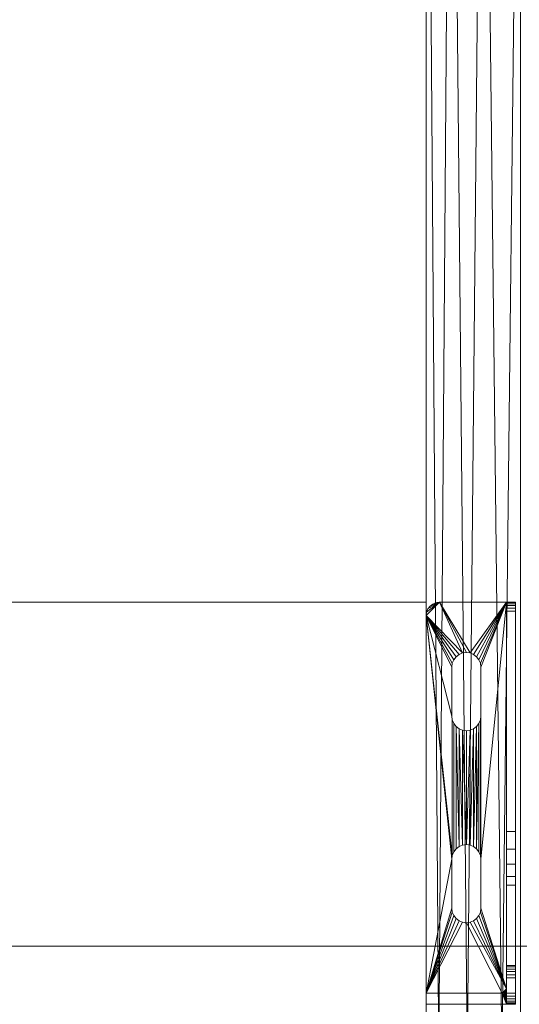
# Model space of a CAD drawing. Header units: millimetres. Extents: x -5914 to -4114, y 1890 to 3540.
# Tile 328 of 387: x -4339 to -4227, y 2727 to 2948. Entities that reach past the tile are written whole.
import ezdxf

# ---------------------------------------------------------------- set-up
doc = ezdxf.new("R2010")
doc.units = ezdxf.units.MM
doc.layers.add('A-GENM', color=13, linetype='Continuous', lineweight=5)

# ---------------------------------------------------------------- blocks, each defined once
blk = doc.blocks.new('Generic Models 3954 - Generic Models 2426-428076-_3D_')
at = {"layer": 'A-GENM'}
mesh = blk.add_polyface(dxfattribs=at)
corners = [(66409.37, 10801.73, 1319.54), (66409.37, 10597.73, 1319.54), (64880.78, 10597.73, 1319.54), (64880.78, 10801.73, 1319.54)]
mesh.append_faces([[corners[k] for k in face] for face in [(0, 1, 2, 3)]])
mesh = blk.add_polyface(dxfattribs=at)
corners = [(66409.37, 10801.73, 1367.88), (66409.37, 10801.73, 1319.54), (64880.78, 10801.73, 1319.54), (64880.78, 10801.73, 1367.88)]
mesh.append_faces([[corners[k] for k in face] for face in [(0, 1, 2, 3)]])
mesh = blk.add_polyface(dxfattribs=at)
corners = [(66409.37, 10709.73, 1392.61), (66409.37, 10801.73, 1367.88), (64880.78, 10801.73, 1367.88), (64880.78, 10709.73, 1392.61)]
mesh.append_faces([[corners[k] for k in face] for face in [(3, 0, 1, 2)]])
mesh = blk.add_polyface(dxfattribs=at)
corners = [(66409.37, 10801.73, 1319.54), (66409.37, 10801.73, 1367.88), (66409.37, 10709.73, 1392.61), (66409.37, 10689.73, 1392.61), (66409.37, 10597.73, 1367.88), (66409.37, 10597.73, 1319.54)]
mesh.append_faces([[corners[k] for k in face] for face in [(2, 5, 0, 1)]], dxfattribs={"vtx0": -1})
mesh.append_faces([[corners[k] for k in face] for face in [(3, 4, 5, 2)]], dxfattribs={"vtx2": -1})
blk = doc.blocks.new('Generic Models 4045 - Generic Models 1065-429672-_3D_')
at = {"layer": 'A-GENM'}
mesh = blk.add_polyface(dxfattribs=at)
corners = [(62541.07, -60095.55, 901.04), (62535.49, -60102.59, 901.04), (62528.31, -60107.98, 901.04), (62519.98, -60111.37, 901.04), (62511.07, -60112.52, 901.04), (62502.16, -60111.37, 901.04), (62493.84, -60107.98, 901.04), (62486.65, -60102.59, 901.04), (62481.07, -60095.55, 901.04), (62481.07, -60863.24, 901.04), (62486.65, -60856.2, 901.04), (62493.84, -60850.81, 901.04), (62502.16, -60847.43, 901.04), (62511.07, -60846.27, 901.04), (62519.98, -60847.43, 901.04), (62528.31, -60850.81, 901.04), (62535.49, -60856.2, 901.04), (62541.07, -60863.24, 901.04)]
mesh.append_faces([[corners[k] for k in face] for face in [(5, 12, 13, 4)]], dxfattribs={"vtx0": -1, "vtx2": -1})
mesh.append_faces([[corners[k] for k in face] for face in [(9, 10, 8)]], dxfattribs={"vtx1": -1})
mesh.append_faces([[corners[k] for k in face] for face in [(5, 6, 12)]], dxfattribs={"vtx1": -1, "vtx2": -1})
mesh.append_faces([[corners[k] for k in face] for face in [(14, 15, 2, 3), (15, 16, 1, 2), (11, 12, 6, 7), (10, 11, 7, 8), (13, 14, 3, 4)]], dxfattribs={"vtx1": -1, "vtx3": -1})
mesh.append_faces([[corners[k] for k in face] for face in [(16, 17, 0, 1)]], dxfattribs={"vtx3": -1})
mesh = blk.add_polyface(dxfattribs=at)
corners = [(62541.07, -60095.55, 828.04), (62541.07, -60863.24, 828.04), (62535.49, -60856.2, 828.04), (62528.31, -60850.81, 828.04), (62519.98, -60847.43, 828.04), (62511.07, -60846.27, 828.04), (62502.16, -60847.43, 828.04), (62493.84, -60850.81, 828.04), (62486.65, -60856.2, 828.04), (62481.07, -60863.24, 828.04), (62481.07, -60095.55, 828.04), (62486.65, -60102.59, 828.04), (62493.84, -60107.98, 828.04), (62502.16, -60111.37, 828.04), (62511.07, -60112.52, 828.04), (62519.98, -60111.37, 828.04), (62528.31, -60107.98, 828.04), (62535.49, -60102.59, 828.04)]
mesh.append_faces([[corners[k] for k in face] for face in [(6, 13, 14, 5)]], dxfattribs={"vtx0": -1, "vtx2": -1})
mesh.append_faces([[corners[k] for k in face] for face in [(10, 11, 9)]], dxfattribs={"vtx1": -1})
mesh.append_faces([[corners[k] for k in face] for face in [(6, 7, 13)]], dxfattribs={"vtx1": -1, "vtx2": -1})
mesh.append_faces([[corners[k] for k in face] for face in [(15, 16, 3, 4), (16, 17, 2, 3), (12, 13, 7, 8), (11, 12, 8, 9), (14, 15, 4, 5)]], dxfattribs={"vtx1": -1, "vtx3": -1})
mesh.append_faces([[corners[k] for k in face] for face in [(17, 0, 1, 2)]], dxfattribs={"vtx3": -1})
mesh = blk.add_polyface(dxfattribs=at)
corners = [(62481.07, -60863.24, 901.04), (62481.07, -60095.55, 901.04), (62481.07, -60095.55, 828.04), (62481.07, -60863.24, 828.04)]
mesh.append_faces([[corners[k] for k in face] for face in [(0, 1, 2, 3)]])
blk = doc.blocks.new('Generic Models 4047 - Generic Models 1-429712-_3D_')
at = {"layer": 'A-GENM'}
mesh = blk.add_polyface(dxfattribs=at)
corners = [(-13146.03, 4927.13, 791.17), (-12446.03, 4927.13, 791.17), (-12446.03, 5727.13, 791.17), (-14246.03, 5727.13, 791.17), (-14246.03, 4927.13, 791.17), (-13546.03, 4927.13, 791.17), (-13533.09, 4928.83, 791.17), (-13521.03, 4933.82, 791.17), (-13510.67, 4941.77, 791.17), (-13484.1, 4968.34, 791.17), (-13477.89, 4973.11, 791.17), (-13470.66, 4976.1, 791.17), (-13462.89, 4977.13, 791.17), (-13229.16, 4977.13, 791.17), (-13221.4, 4976.1, 791.17), (-13214.16, 4973.11, 791.17), (-13207.95, 4968.34, 791.17), (-13181.38, 4941.77, 791.17), (-13171.03, 4933.82, 791.17), (-13158.97, 4928.83, 791.17)]
mesh.append_faces([[corners[k] for k in face] for face in [(0, 18, 19), (2, 0, 1)]], dxfattribs={"vtx0": -1})
mesh.append_faces([[corners[k] for k in face] for face in [(9, 5, 8), (15, 2, 14), (13, 2, 12)]], dxfattribs={"vtx0": -1, "vtx1": -1})
mesh.append_faces([[corners[k] for k in face] for face in [(3, 11, 12, 2)]], dxfattribs={"vtx0": -1, "vtx2": -1})
mesh.append_faces([[corners[k] for k in face] for face in [(2, 15, 16, 0)]], dxfattribs={"vtx0": -1, "vtx2": -1, "vtx3": -1})
mesh.append_faces([[corners[k] for k in face] for face in [(7, 8, 5, 6)]], dxfattribs={"vtx1": -1})
mesh.append_faces([[corners[k] for k in face] for face in [(10, 11, 3), (17, 18, 0, 16), (13, 14, 2)]], dxfattribs={"vtx1": -1, "vtx2": -1})
mesh.append_faces([[corners[k] for k in face] for face in [(9, 10, 3, 5)]], dxfattribs={"vtx1": -1, "vtx2": -1, "vtx3": -1})
mesh.append_faces([[corners[k] for k in face] for face in [(3, 4, 5)]], dxfattribs={"vtx2": -1})
mesh = blk.add_polyface(dxfattribs=at)
corners = [(-13146.03, 4927.13, 766.17), (-13158.97, 4928.83, 766.17), (-13171.03, 4933.82, 766.17), (-13181.38, 4941.77, 766.17), (-13207.95, 4968.34, 766.17), (-13214.16, 4973.11, 766.17), (-13221.4, 4976.1, 766.17), (-13229.16, 4977.13, 766.17), (-13462.89, 4977.13, 766.17), (-13470.66, 4976.1, 766.17), (-13477.89, 4973.11, 766.17), (-13484.1, 4968.34, 766.17), (-13510.67, 4941.77, 766.17), (-13521.03, 4933.82, 766.17), (-13533.09, 4928.83, 766.17), (-13546.03, 4927.13, 766.17), (-14246.03, 4927.13, 766.17), (-14246.03, 5727.13, 766.17), (-12446.03, 5727.13, 766.17), (-12446.03, 4927.13, 766.17)]
mesh.append_faces([[corners[k] for k in face] for face in [(15, 13, 14), (17, 15, 16)]], dxfattribs={"vtx0": -1})
mesh.append_faces([[corners[k] for k in face] for face in [(4, 0, 3), (10, 17, 9), (8, 17, 7)]], dxfattribs={"vtx0": -1, "vtx1": -1})
mesh.append_faces([[corners[k] for k in face] for face in [(18, 6, 7, 17)]], dxfattribs={"vtx0": -1, "vtx2": -1})
mesh.append_faces([[corners[k] for k in face] for face in [(17, 10, 11, 15)]], dxfattribs={"vtx0": -1, "vtx2": -1, "vtx3": -1})
mesh.append_faces([[corners[k] for k in face] for face in [(2, 3, 0, 1)]], dxfattribs={"vtx1": -1})
mesh.append_faces([[corners[k] for k in face] for face in [(5, 6, 18), (12, 13, 15, 11), (8, 9, 17)]], dxfattribs={"vtx1": -1, "vtx2": -1})
mesh.append_faces([[corners[k] for k in face] for face in [(4, 5, 18, 0)]], dxfattribs={"vtx1": -1, "vtx2": -1, "vtx3": -1})
mesh.append_faces([[corners[k] for k in face] for face in [(18, 19, 0)]], dxfattribs={"vtx2": -1})
mesh = blk.add_polyface(dxfattribs=at)
corners = [(-12446.03, 4927.13, 791.17), (-13146.03, 4927.13, 791.17), (-13146.03, 4927.13, 766.17), (-12446.03, 4927.13, 766.17)]
mesh.append_faces([[corners[k] for k in face] for face in [(3, 0, 1, 2)]])
blk = doc.blocks.new('Generic Models 3595 - Generic Models 118-430306-_3D_')
at = {"layer": 'A-GENM'}
mesh = blk.add_polyface(dxfattribs=at)
corners = [(-213451.92, 30803.33, 2), (-213451.14, 30803.43, 2), (-213450.42, 30803.73, 2), (-213449.8, 30804.21, 2), (-213449.32, 30804.83, 2), (-213449.02, 30805.55, 2), (-213448.92, 30806.33, 2), (-213448.92, 30890.82, 2), (-213465.92, 30890.82, 2), (-213466.18, 30890.79, 2), (-213466.42, 30890.69, 2), (-213466.62, 30890.53, 2), (-213466.78, 30890.32, 2), (-213466.88, 30890.08, 2), (-213466.92, 30889.82, 2), (-213466.92, 30803.33, 2), (-213454.67, 30828.83, 2), (-213454.67, 30817.83, 2), (-213454.78, 30816.99, 2), (-213455.1, 30816.2, 2), (-213455.62, 30815.53, 2), (-213456.29, 30815.01, 2), (-213457.08, 30814.69, 2), (-213457.92, 30814.58, 2), (-213458.76, 30814.69, 2), (-213459.54, 30815.01, 2), (-213460.21, 30815.53, 2), (-213460.73, 30816.2, 2), (-213461.06, 30816.99, 2), (-213461.17, 30817.83, 2), (-213461.17, 30828.83, 2), (-213461.06, 30829.67, 2), (-213460.73, 30830.45, 2), (-213460.21, 30831.13, 2), (-213459.54, 30831.64, 2), (-213458.76, 30831.97, 2), (-213457.92, 30832.08, 2), (-213457.08, 30831.97, 2), (-213456.29, 30831.64, 2), (-213455.62, 30831.13, 2), (-213455.1, 30830.45, 2), (-213454.78, 30829.67, 2), (-213454.67, 30871.82, 2), (-213454.67, 30860.82, 2), (-213454.78, 30859.98, 2), (-213455.1, 30859.2, 2), (-213455.62, 30858.53, 2), (-213456.29, 30858.01, 2), (-213457.08, 30857.69, 2), (-213457.92, 30857.58, 2), (-213458.76, 30857.69, 2), (-213459.54, 30858.01, 2), (-213460.21, 30858.53, 2), (-213460.73, 30859.2, 2), (-213461.06, 30859.98, 2), (-213461.17, 30860.82, 2), (-213461.17, 30871.82, 2), (-213461.06, 30872.66, 2), (-213460.73, 30873.45, 2), (-213460.21, 30874.12, 2), (-213459.54, 30874.64, 2), (-213458.76, 30874.96, 2), (-213457.92, 30875.07, 2), (-213457.08, 30874.96, 2), (-213456.29, 30874.64, 2), (-213455.62, 30874.12, 2), (-213455.1, 30873.45, 2), (-213454.78, 30872.66, 2)]
mesh.append_faces([[corners[k] for k in face] for face in [(22, 6, 21), (17, 6, 16), (26, 15, 25), (23, 0, 22), (66, 7, 65), (64, 7, 63), (58, 14, 57), (61, 14, 60), (14, 8, 13), (59, 14, 58)]], dxfattribs={"vtx0": -1, "vtx1": -1})
mesh.append_faces([[corners[k] for k in face] for face in [(6, 20, 21), (46, 39, 40, 45), (24, 15, 0, 23), (15, 26, 27), (15, 28, 29), (54, 31, 32, 53), (55, 30, 31, 54), (7, 66, 67), (14, 59, 60)]], dxfattribs={"vtx0": -1, "vtx2": -1})
mesh.append_faces([[corners[k] for k in face] for face in [(0, 5, 6, 22), (15, 29, 30, 55)]], dxfattribs={"vtx0": -1, "vtx2": -1, "vtx3": -1})
mesh.append_faces([[corners[k] for k in face] for face in [(0, 3, 4, 5), (8, 11, 12, 13)]], dxfattribs={"vtx0": -1, "vtx3": -1})
mesh.append_faces([[corners[k] for k in face] for face in [(17, 18, 6), (19, 20, 6), (18, 19, 6), (24, 25, 15), (27, 28, 15), (36, 37, 49), (46, 47, 39), (67, 42, 7), (42, 43, 7), (64, 65, 7), (56, 57, 14)]], dxfattribs={"vtx1": -1, "vtx2": -1})
mesh.append_faces([[corners[k] for k in face] for face in [(41, 16, 6, 44), (61, 62, 8, 14)]], dxfattribs={"vtx1": -1, "vtx2": -1, "vtx3": -1})
mesh.append_faces([[corners[k] for k in face] for face in [(38, 39, 47, 48), (40, 41, 44, 45), (34, 35, 50, 51), (35, 36, 49, 50), (32, 33, 52, 53), (33, 34, 51, 52), (37, 38, 48, 49), (43, 44, 6, 7), (62, 63, 7, 8), (14, 15, 55, 56)]], dxfattribs={"vtx1": -1, "vtx3": -1})
mesh.append_faces([[corners[k] for k in face] for face in [(0, 1, 2, 3), (8, 9, 10, 11)]], dxfattribs={"vtx3": -1})
mesh = blk.add_polyface(dxfattribs=at)
corners = [(-213451.92, 30803.33), (-213466.92, 30803.33), (-213466.92, 30889.82), (-213466.88, 30890.08), (-213466.78, 30890.32), (-213466.62, 30890.53), (-213466.42, 30890.69), (-213466.18, 30890.79), (-213465.92, 30890.82), (-213448.92, 30890.82), (-213448.92, 30806.33), (-213449.02, 30805.55), (-213449.32, 30804.83), (-213449.8, 30804.21), (-213450.42, 30803.73), (-213451.14, 30803.43), (-213454.67, 30828.83), (-213454.78, 30829.67), (-213455.1, 30830.45), (-213455.62, 30831.13), (-213456.29, 30831.64), (-213457.08, 30831.97), (-213457.92, 30832.08), (-213458.76, 30831.97), (-213459.54, 30831.64), (-213460.21, 30831.13), (-213460.73, 30830.45), (-213461.06, 30829.67), (-213461.17, 30828.83), (-213461.17, 30817.83), (-213461.06, 30816.99), (-213460.73, 30816.2), (-213460.21, 30815.53), (-213459.54, 30815.01), (-213458.76, 30814.69), (-213457.92, 30814.58), (-213457.08, 30814.69), (-213456.29, 30815.01), (-213455.62, 30815.53), (-213455.1, 30816.2), (-213454.78, 30816.99), (-213454.67, 30817.83), (-213454.67, 30871.82), (-213454.78, 30872.66), (-213455.1, 30873.45), (-213455.62, 30874.12), (-213456.29, 30874.64), (-213457.08, 30874.96), (-213457.92, 30875.07), (-213458.76, 30874.96), (-213459.54, 30874.64), (-213460.21, 30874.12), (-213460.73, 30873.45), (-213461.06, 30872.66), (-213461.17, 30871.82), (-213461.17, 30860.82), (-213461.06, 30859.98), (-213460.73, 30859.2), (-213460.21, 30858.53), (-213459.54, 30858.01), (-213458.76, 30857.69), (-213457.92, 30857.58), (-213457.08, 30857.69), (-213456.29, 30858.01), (-213455.62, 30858.53), (-213455.1, 30859.2), (-213454.78, 30859.98), (-213454.67, 30860.82)]
mesh.append_faces([[corners[k] for k in face] for face in [(45, 9, 44), (16, 10, 41), (40, 10, 39), (13, 0, 12), (38, 10, 37), (35, 0, 34), (31, 1, 30)]], dxfattribs={"vtx0": -1, "vtx1": -1})
mesh.append_faces([[corners[k] for k in face] for face in [(1, 55, 28, 29)]], dxfattribs={"vtx0": -1, "vtx1": -1, "vtx3": -1})
mesh.append_faces([[corners[k] for k in face] for face in [(9, 45, 46), (9, 42, 43), (48, 8, 9, 47), (18, 65, 66, 17), (8, 2, 3), (55, 1, 2, 54), (10, 38, 39), (0, 35, 36), (1, 33, 34, 0), (1, 32, 33)]], dxfattribs={"vtx0": -1, "vtx2": -1})
mesh.append_faces([[corners[k] for k in face] for face in [(8, 48, 49, 2), (10, 16, 17, 66)]], dxfattribs={"vtx0": -1, "vtx2": -1, "vtx3": -1})
mesh.append_faces([[corners[k] for k in face] for face in [(0, 10, 11, 12)]], dxfattribs={"vtx0": -1, "vtx3": -1})
mesh.append_faces([[corners[k] for k in face] for face in [(43, 44, 9), (46, 47, 9), (66, 67, 10), (49, 50, 2), (4, 5, 8, 3), (50, 51, 2), (57, 58, 26), (52, 53, 2), (53, 54, 2), (51, 52, 2), (40, 41, 10), (22, 23, 61), (29, 30, 1), (31, 32, 1)]], dxfattribs={"vtx1": -1, "vtx2": -1})
mesh.append_faces([[corners[k] for k in face] for face in [(36, 37, 10, 0)]], dxfattribs={"vtx1": -1, "vtx2": -1, "vtx3": -1})
mesh.append_faces([[corners[k] for k in face] for face in [(67, 42, 9, 10), (63, 64, 19, 20), (61, 62, 21, 22), (60, 61, 23, 24), (62, 63, 20, 21), (64, 65, 18, 19), (58, 59, 25, 26), (56, 57, 26, 27), (55, 56, 27, 28), (59, 60, 24, 25)]], dxfattribs={"vtx1": -1, "vtx3": -1})
mesh.append_faces([[corners[k] for k in face] for face in [(6, 7, 8, 5), (14, 15, 0, 13)]], dxfattribs={"vtx2": -1})
mesh = blk.add_polyface(dxfattribs=at)
corners = [(-213466.92, 30803.33, 2), (-213466.92, 30889.82, 2), (-213466.92, 30889.82), (-213466.92, 30803.33)]
mesh.append_faces([[corners[k] for k in face] for face in [(0, 1, 2, 3)]])
mesh = blk.add_polyface(dxfattribs=at)
corners = [(-213465.92, 30890.82, 2), (-213448.92, 30890.82, 2), (-213448.92, 30890.82), (-213465.92, 30890.82)]
mesh.append_faces([[corners[k] for k in face] for face in [(0, 1, 2, 3)]])
mesh = blk.add_polyface(dxfattribs=at)
corners = [(-213448.92, 30890.82, 2), (-213448.92, 30806.33, 2), (-213448.92, 30806.33), (-213448.92, 30890.82)]
mesh.append_faces([[corners[k] for k in face] for face in [(0, 1, 2, 3)]])
mesh = blk.add_polyface(dxfattribs=at)
corners = [(-213454.67, 30871.82, 2), (-213454.78, 30872.66, 2), (-213455.1, 30873.45, 2), (-213455.62, 30874.12, 2), (-213456.29, 30874.64, 2), (-213457.08, 30874.96, 2), (-213457.92, 30875.07, 2), (-213458.76, 30874.96, 2), (-213459.54, 30874.64, 2), (-213460.21, 30874.12, 2), (-213460.73, 30873.45, 2), (-213461.06, 30872.66, 2), (-213461.17, 30871.82, 2), (-213461.17, 30871.82), (-213461.06, 30872.66), (-213460.73, 30873.45), (-213460.21, 30874.12), (-213459.54, 30874.64), (-213458.76, 30874.96), (-213457.92, 30875.07), (-213457.08, 30874.96), (-213456.29, 30874.64), (-213455.62, 30874.12), (-213455.1, 30873.45), (-213454.78, 30872.66), (-213454.67, 30871.82)]
mesh.append_faces([[corners[k] for k in face] for face in [(0, 1, 24, 25)]], dxfattribs={"vtx1": -1})
mesh.append_faces([[corners[k] for k in face] for face in [(10, 11, 14, 15), (8, 9, 16, 17), (9, 10, 15, 16), (7, 8, 17, 18), (18, 19, 6, 7), (4, 5, 20, 21), (3, 4, 21, 22), (1, 2, 23, 24), (2, 3, 22, 23), (19, 20, 5, 6)]], dxfattribs={"vtx1": -1, "vtx3": -1})
mesh.append_faces([[corners[k] for k in face] for face in [(11, 12, 13, 14)]], dxfattribs={"vtx3": -1})
mesh = blk.add_polyface(dxfattribs=at)
corners = [(-213461.17, 30871.82, 2), (-213461.17, 30860.82, 2), (-213461.17, 30860.82), (-213461.17, 30871.82)]
mesh.append_faces([[corners[k] for k in face] for face in [(0, 1, 2, 3)]])
mesh = blk.add_polyface(dxfattribs=at)
corners = [(-213454.67, 30860.82, 2), (-213454.67, 30871.82, 2), (-213454.67, 30871.82), (-213454.67, 30860.82)]
mesh.append_faces([[corners[k] for k in face] for face in [(0, 1, 2, 3)]])
mesh = blk.add_polyface(dxfattribs=at)
corners = [(-213461.17, 30860.82, 2), (-213461.06, 30859.98, 2), (-213460.73, 30859.2, 2), (-213460.21, 30858.53, 2), (-213459.54, 30858.01, 2), (-213458.76, 30857.69, 2), (-213457.92, 30857.58, 2), (-213457.08, 30857.69, 2), (-213456.29, 30858.01, 2), (-213455.62, 30858.53, 2), (-213455.1, 30859.2, 2), (-213454.78, 30859.98, 2), (-213454.67, 30860.82, 2), (-213454.67, 30860.82), (-213454.78, 30859.98), (-213455.1, 30859.2), (-213455.62, 30858.53), (-213456.29, 30858.01), (-213457.08, 30857.69), (-213457.92, 30857.58), (-213458.76, 30857.69), (-213459.54, 30858.01), (-213460.21, 30858.53), (-213460.73, 30859.2), (-213461.06, 30859.98), (-213461.17, 30860.82)]
mesh.append_faces([[corners[k] for k in face] for face in [(0, 1, 24, 25)]], dxfattribs={"vtx1": -1})
mesh.append_faces([[corners[k] for k in face] for face in [(10, 11, 14, 15), (8, 9, 16, 17), (9, 10, 15, 16), (7, 8, 17, 18), (18, 19, 6, 7), (4, 5, 20, 21), (3, 4, 21, 22), (1, 2, 23, 24), (2, 3, 22, 23), (19, 20, 5, 6)]], dxfattribs={"vtx1": -1, "vtx3": -1})
mesh.append_faces([[corners[k] for k in face] for face in [(11, 12, 13, 14)]], dxfattribs={"vtx3": -1})
mesh = blk.add_polyface(dxfattribs=at)
corners = [(-213454.67, 30828.83, 2), (-213454.78, 30829.67, 2), (-213455.1, 30830.45, 2), (-213455.62, 30831.13, 2), (-213456.29, 30831.64, 2), (-213457.08, 30831.97, 2), (-213457.92, 30832.08, 2), (-213458.76, 30831.97, 2), (-213459.54, 30831.64, 2), (-213460.21, 30831.13, 2), (-213460.73, 30830.45, 2), (-213461.06, 30829.67, 2), (-213461.17, 30828.83, 2), (-213461.17, 30828.83), (-213461.06, 30829.67), (-213460.73, 30830.45), (-213460.21, 30831.13), (-213459.54, 30831.64), (-213458.76, 30831.97), (-213457.92, 30832.08), (-213457.08, 30831.97), (-213456.29, 30831.64), (-213455.62, 30831.13), (-213455.1, 30830.45), (-213454.78, 30829.67), (-213454.67, 30828.83)]
mesh.append_faces([[corners[k] for k in face] for face in [(0, 1, 24, 25)]], dxfattribs={"vtx1": -1})
mesh.append_faces([[corners[k] for k in face] for face in [(10, 11, 14, 15), (8, 9, 16, 17), (9, 10, 15, 16), (7, 8, 17, 18), (18, 19, 6, 7), (4, 5, 20, 21), (3, 4, 21, 22), (1, 2, 23, 24), (2, 3, 22, 23), (19, 20, 5, 6)]], dxfattribs={"vtx1": -1, "vtx3": -1})
mesh.append_faces([[corners[k] for k in face] for face in [(11, 12, 13, 14)]], dxfattribs={"vtx3": -1})
mesh = blk.add_polyface(dxfattribs=at)
corners = [(-213461.17, 30828.83, 2), (-213461.17, 30817.83, 2), (-213461.17, 30817.83), (-213461.17, 30828.83)]
mesh.append_faces([[corners[k] for k in face] for face in [(0, 1, 2, 3)]])
mesh = blk.add_polyface(dxfattribs=at)
corners = [(-213454.67, 30817.83, 2), (-213454.67, 30828.83, 2), (-213454.67, 30828.83), (-213454.67, 30817.83)]
mesh.append_faces([[corners[k] for k in face] for face in [(0, 1, 2, 3)]])
mesh = blk.add_polyface(dxfattribs=at)
corners = [(-213461.17, 30817.83, 2), (-213461.06, 30816.99, 2), (-213460.73, 30816.2, 2), (-213460.21, 30815.53, 2), (-213459.54, 30815.01, 2), (-213458.76, 30814.69, 2), (-213457.92, 30814.58, 2), (-213457.08, 30814.69, 2), (-213456.29, 30815.01, 2), (-213455.62, 30815.53, 2), (-213455.1, 30816.2, 2), (-213454.78, 30816.99, 2), (-213454.67, 30817.83, 2), (-213454.67, 30817.83), (-213454.78, 30816.99), (-213455.1, 30816.2), (-213455.62, 30815.53), (-213456.29, 30815.01), (-213457.08, 30814.69), (-213457.92, 30814.58), (-213458.76, 30814.69), (-213459.54, 30815.01), (-213460.21, 30815.53), (-213460.73, 30816.2), (-213461.06, 30816.99), (-213461.17, 30817.83)]
mesh.append_faces([[corners[k] for k in face] for face in [(0, 1, 24, 25)]], dxfattribs={"vtx1": -1})
mesh.append_faces([[corners[k] for k in face] for face in [(10, 11, 14, 15), (8, 9, 16, 17), (9, 10, 15, 16), (7, 8, 17, 18), (18, 19, 6, 7), (4, 5, 20, 21), (3, 4, 21, 22), (1, 2, 23, 24), (2, 3, 22, 23), (19, 20, 5, 6)]], dxfattribs={"vtx1": -1, "vtx3": -1})
mesh.append_faces([[corners[k] for k in face] for face in [(11, 12, 13, 14)]], dxfattribs={"vtx3": -1})
mesh = blk.add_polyface(dxfattribs=at)
corners = [(-213448.92, 30806.33, 2), (-213449.02, 30805.55, 2), (-213449.32, 30804.83, 2), (-213449.8, 30804.21, 2), (-213450.42, 30803.73, 2), (-213451.14, 30803.43, 2), (-213451.92, 30803.33, 2), (-213451.92, 30803.33), (-213451.14, 30803.43), (-213450.42, 30803.73), (-213449.8, 30804.21), (-213449.32, 30804.83), (-213449.02, 30805.55), (-213448.92, 30806.33)]
mesh.append_faces([[corners[k] for k in face] for face in [(7, 8, 5, 6), (0, 1, 12, 13)]], dxfattribs={"vtx1": -1})
mesh.append_faces([[corners[k] for k in face] for face in [(8, 9, 4, 5), (3, 4, 9, 10), (10, 11, 2, 3), (11, 12, 1, 2)]], dxfattribs={"vtx1": -1, "vtx3": -1})
mesh = blk.add_polyface(dxfattribs=at)
corners = [(-213451.92, 30803.33, 2), (-213466.92, 30803.33, 2), (-213466.92, 30803.33), (-213451.92, 30803.33)]
mesh.append_faces([[corners[k] for k in face] for face in [(3, 0, 1, 2)]])
blk = doc.blocks.new('Generic Models 3588 - Generic Models 118-430369-_3D_')
at = {"layer": 'A-GENM'}
mesh = blk.add_polyface(dxfattribs=at)
corners = [(-10267.66, 29425.58, 89.99), (-10261.76, 29425.58, 89.99), (-10261.76, 29425.58, 2.5), (-10261.84, 29425.58, 1.85), (-10262.09, 29425.58, 1.25), (-10262.49, 29425.58, 0.73), (-10263.01, 29425.58, 0.33), (-10263.61, 29425.58, 0.09), (-10264.26, 29425.58), (-10351.75, 29425.58), (-10351.75, 29425.58, 5.9), (-10351.66, 29425.58, 6.62), (-10351.4, 29425.58, 7.31), (-10350.98, 29425.58, 7.91), (-10350.43, 29425.58, 8.39), (-10349.78, 29425.58, 8.72), (-10300.4, 29425.58, 26.69), (-10296.49, 29425.58, 28.61), (-10293.1, 29425.58, 31.34), (-10290.37, 29425.58, 34.74), (-10288.45, 29425.58, 38.64), (-10270.48, 29425.58, 88.02), (-10270.14, 29425.58, 88.67), (-10269.66, 29425.58, 89.22), (-10269.07, 29425.58, 89.64), (-10268.38, 29425.58, 89.9)]
mesh.append_faces([[corners[k] for k in face] for face in [(0, 24, 25)]], dxfattribs={"vtx0": -1})
mesh.append_faces([[corners[k] for k in face] for face in [(22, 0, 21)]], dxfattribs={"vtx0": -1, "vtx1": -1})
mesh.append_faces([[corners[k] for k in face] for face in [(16, 8, 9, 15), (1, 20, 21, 0), (2, 19, 20, 1), (15, 9, 10, 14), (4, 6, 7, 3), (3, 7, 8, 2)]], dxfattribs={"vtx0": -1, "vtx2": -1})
mesh.append_faces([[corners[k] for k in face] for face in [(0, 22, 23, 24)]], dxfattribs={"vtx0": -1, "vtx3": -1})
mesh.append_faces([[corners[k] for k in face] for face in [(5, 6, 4)]], dxfattribs={"vtx1": -1})
mesh.append_faces([[corners[k] for k in face] for face in [(17, 18, 8), (13, 14, 10), (16, 17, 8)]], dxfattribs={"vtx1": -1, "vtx2": -1})
mesh.append_faces([[corners[k] for k in face] for face in [(18, 19, 2, 8)]], dxfattribs={"vtx1": -1, "vtx2": -1, "vtx3": -1})
mesh.append_faces([[corners[k] for k in face] for face in [(10, 11, 12, 13)]], dxfattribs={"vtx3": -1})
mesh = blk.add_polyface(dxfattribs=at)
corners = [(-10349.78, 29425.58, 8.72), (-10350.43, 29425.58, 8.39), (-10350.98, 29425.58, 7.91), (-10351.4, 29425.58, 7.31), (-10351.66, 29425.58, 6.62), (-10351.75, 29425.58, 5.9), (-10351.75, 29423.58, 5.9), (-10351.66, 29423.58, 6.62), (-10351.4, 29423.58, 7.31), (-10350.98, 29423.58, 7.91), (-10350.43, 29423.58, 8.39), (-10349.78, 29423.58, 8.72)]
mesh.append_faces([[corners[k] for k in face] for face in [(6, 7, 4, 5)]], dxfattribs={"vtx1": -1})
mesh.append_faces([[corners[k] for k in face] for face in [(7, 8, 3, 4), (2, 3, 8, 9), (9, 10, 1, 2)]], dxfattribs={"vtx1": -1, "vtx3": -1})
mesh.append_faces([[corners[k] for k in face] for face in [(10, 11, 0, 1)]], dxfattribs={"vtx3": -1})
mesh = blk.add_polyface(dxfattribs=at)
corners = [(-10351.75, 29425.58, 5.9), (-10351.75, 29425.58), (-10351.75, 29423.58), (-10351.75, 29423.58, 5.9)]
mesh.append_faces([[corners[k] for k in face] for face in [(3, 0, 1, 2)]])
mesh = blk.add_polyface(dxfattribs=at)
corners = [(-10351.75, 29425.58), (-10264.26, 29425.58), (-10264.26, 29423.58), (-10351.75, 29423.58)]
mesh.append_faces([[corners[k] for k in face] for face in [(3, 0, 1, 2)]])
mesh = blk.add_polyface(dxfattribs=at)
corners = [(-10300.4, 29425.58, 26.69), (-10349.78, 29425.58, 8.72), (-10349.78, 29423.58, 8.72), (-10300.4, 29423.58, 26.69)]
mesh.append_faces([[corners[k] for k in face] for face in [(0, 1, 2, 3)]])
mesh = blk.add_polyface(dxfattribs=at)
corners = [(-10288.45, 29425.58, 38.64), (-10290.37, 29425.58, 34.74), (-10293.1, 29425.58, 31.34), (-10296.49, 29425.58, 28.61), (-10300.4, 29425.58, 26.69), (-10300.4, 29423.58, 26.69), (-10296.49, 29423.58, 28.61), (-10293.1, 29423.58, 31.34), (-10290.37, 29423.58, 34.74), (-10288.45, 29423.58, 38.64)]
mesh.append_faces([[corners[k] for k in face] for face in [(0, 1, 8, 9)]], dxfattribs={"vtx1": -1})
mesh.append_faces([[corners[k] for k in face] for face in [(2, 3, 6, 7), (7, 8, 1, 2)]], dxfattribs={"vtx1": -1, "vtx3": -1})
mesh.append_faces([[corners[k] for k in face] for face in [(3, 4, 5, 6)]], dxfattribs={"vtx3": -1})
mesh = blk.add_polyface(dxfattribs=at)
corners = [(-10270.48, 29425.58, 88.02), (-10288.45, 29425.58, 38.64), (-10288.45, 29423.58, 38.64), (-10270.48, 29423.58, 88.02)]
mesh.append_faces([[corners[k] for k in face] for face in [(3, 0, 1, 2)]])
mesh = blk.add_polyface(dxfattribs=at)
corners = [(-10267.66, 29425.58, 89.99), (-10268.38, 29425.58, 89.9), (-10269.07, 29425.58, 89.64), (-10269.66, 29425.58, 89.22), (-10270.14, 29425.58, 88.67), (-10270.48, 29425.58, 88.02), (-10270.48, 29423.58, 88.02), (-10270.14, 29423.58, 88.67), (-10269.66, 29423.58, 89.22), (-10269.07, 29423.58, 89.64), (-10268.38, 29423.58, 89.9), (-10267.66, 29423.58, 89.99)]
mesh.append_faces([[corners[k] for k in face] for face in [(6, 7, 4, 5)]], dxfattribs={"vtx1": -1})
mesh.append_faces([[corners[k] for k in face] for face in [(7, 8, 3, 4), (2, 3, 8, 9), (9, 10, 1, 2)]], dxfattribs={"vtx1": -1, "vtx3": -1})
mesh.append_faces([[corners[k] for k in face] for face in [(10, 11, 0, 1)]], dxfattribs={"vtx3": -1})
mesh = blk.add_polyface(dxfattribs=at)
corners = [(-10261.76, 29425.58, 89.99), (-10267.66, 29425.58, 89.99), (-10267.66, 29423.58, 89.99), (-10261.76, 29423.58, 89.99)]
mesh.append_faces([[corners[k] for k in face] for face in [(3, 0, 1, 2)]])
mesh = blk.add_polyface(dxfattribs=at)
corners = [(-10264.26, 29425.58), (-10263.61, 29425.58, 0.09), (-10263.01, 29425.58, 0.33), (-10262.49, 29425.58, 0.73), (-10262.09, 29425.58, 1.25), (-10261.84, 29425.58, 1.85), (-10261.76, 29425.58, 2.5), (-10261.76, 29423.58, 2.5), (-10261.84, 29423.58, 1.85), (-10262.09, 29423.58, 1.25), (-10262.49, 29423.58, 0.73), (-10263.01, 29423.58, 0.33), (-10263.61, 29423.58, 0.09), (-10264.26, 29423.58)]
mesh.append_faces([[corners[k] for k in face] for face in [(7, 8, 5, 6), (0, 1, 12, 13)]], dxfattribs={"vtx1": -1})
mesh.append_faces([[corners[k] for k in face] for face in [(8, 9, 4, 5), (3, 4, 9, 10), (10, 11, 2, 3), (11, 12, 1, 2)]], dxfattribs={"vtx1": -1, "vtx3": -1})
mesh = blk.add_polyface(dxfattribs=at)
corners = [(-10261.76, 29425.58, 2.5), (-10261.76, 29425.58, 89.99), (-10261.76, 29423.58, 89.99), (-10261.76, 29423.58, 2.5)]
mesh.append_faces([[corners[k] for k in face] for face in [(3, 0, 1, 2)]])
mesh = blk.add_polyface(dxfattribs=at)
corners = [(-10267.66, 29423.58, 89.99), (-10268.38, 29423.58, 89.9), (-10269.07, 29423.58, 89.64), (-10269.66, 29423.58, 89.22), (-10270.14, 29423.58, 88.67), (-10270.48, 29423.58, 88.02), (-10288.45, 29423.58, 38.64), (-10290.37, 29423.58, 34.74), (-10293.1, 29423.58, 31.34), (-10296.49, 29423.58, 28.61), (-10300.4, 29423.58, 26.69), (-10349.78, 29423.58, 8.72), (-10350.43, 29423.58, 8.39), (-10350.98, 29423.58, 7.91), (-10351.4, 29423.58, 7.31), (-10351.66, 29423.58, 6.62), (-10351.75, 29423.58, 5.9), (-10351.75, 29423.58), (-10264.26, 29423.58), (-10263.61, 29423.58, 0.09), (-10263.01, 29423.58, 0.33), (-10262.49, 29423.58, 0.73), (-10262.09, 29423.58, 1.25), (-10261.84, 29423.58, 1.85), (-10261.76, 29423.58, 2.5), (-10261.76, 29423.58, 89.99)]
mesh.append_faces([[corners[k] for k in face] for face in [(2, 0, 1)]], dxfattribs={"vtx0": -1})
mesh.append_faces([[corners[k] for k in face] for face in [(23, 19, 22)]], dxfattribs={"vtx0": -1, "vtx1": -1})
mesh.append_faces([[corners[k] for k in face] for face in [(18, 24, 8, 9)]], dxfattribs={"vtx0": -1, "vtx1": -1, "vtx3": -1})
mesh.append_faces([[corners[k] for k in face] for face in [(5, 25, 0, 4), (10, 17, 18, 9), (11, 16, 17, 10)]], dxfattribs={"vtx0": -1, "vtx2": -1})
mesh.append_faces([[corners[k] for k in face] for face in [(16, 11, 12, 13)]], dxfattribs={"vtx0": -1, "vtx3": -1})
mesh.append_faces([[corners[k] for k in face] for face in [(3, 4, 0, 2), (5, 6, 25), (7, 8, 24)]], dxfattribs={"vtx1": -1, "vtx2": -1})
mesh.append_faces([[corners[k] for k in face] for face in [(24, 25, 6, 7), (23, 24, 18, 19)]], dxfattribs={"vtx1": -1, "vtx3": -1})
mesh.append_faces([[corners[k] for k in face] for face in [(20, 21, 22, 19), (14, 15, 16, 13)]], dxfattribs={"vtx2": -1})
blk = doc.blocks.new('Generic Models 3590 - Generic Models 120-430381-_3D_')
at = {"layer": 'A-GENM'}
mesh = blk.add_polyface(dxfattribs=at)
corners = [(-10264.26, 29422.58, 89.99), (-10264.26, 29405.58, 89.99), (-10261.76, 29405.58, 89.99), (-10261.76, 29423.58, 89.99), (-10265.26, 29423.58, 89.99), (-10265, 29423.54, 89.99), (-10264.76, 29423.44, 89.99), (-10264.55, 29423.28, 89.99), (-10264.39, 29423.08, 89.99), (-10264.29, 29422.83, 89.99)]
mesh.append_faces([[corners[k] for k in face] for face in [(6, 3, 5), (0, 3, 9)]], dxfattribs={"vtx0": -1, "vtx1": -1})
mesh.append_faces([[corners[k] for k in face] for face in [(3, 6, 7), (3, 7, 8)]], dxfattribs={"vtx0": -1, "vtx2": -1})
mesh.append_faces([[corners[k] for k in face] for face in [(4, 5, 3)]], dxfattribs={"vtx1": -1})
mesh.append_faces([[corners[k] for k in face] for face in [(8, 9, 3)]], dxfattribs={"vtx1": -1, "vtx2": -1})
mesh.append_faces([[corners[k] for k in face] for face in [(0, 1, 2, 3)]], dxfattribs={"vtx3": -1})
mesh = blk.add_polyface(dxfattribs=at)
corners = [(-10264.26, 29422.58), (-10264.29, 29422.83), (-10264.39, 29423.08), (-10264.55, 29423.28), (-10264.76, 29423.44), (-10265, 29423.54), (-10265.26, 29423.58), (-10261.76, 29423.58), (-10261.76, 29405.58), (-10264.26, 29405.58)]
mesh.append_faces([[corners[k] for k in face] for face in [(3, 7, 2)]], dxfattribs={"vtx0": -1, "vtx1": -1})
mesh.append_faces([[corners[k] for k in face] for face in [(7, 4, 5)]], dxfattribs={"vtx0": -1, "vtx2": -1})
mesh.append_faces([[corners[k] for k in face] for face in [(1, 2, 7), (0, 1, 7), (3, 4, 7)]], dxfattribs={"vtx1": -1, "vtx2": -1})
mesh.append_faces([[corners[k] for k in face] for face in [(8, 9, 0, 7), (5, 6, 7)]], dxfattribs={"vtx2": -1})
mesh = blk.add_polyface(dxfattribs=at)
corners = [(-10264.26, 29422.58, 89.99), (-10264.29, 29422.83, 89.99), (-10264.39, 29423.08, 89.99), (-10264.55, 29423.28, 89.99), (-10264.76, 29423.44, 89.99), (-10265, 29423.54, 89.99), (-10265.26, 29423.58, 89.99), (-10265.26, 29423.58), (-10265, 29423.54), (-10264.76, 29423.44), (-10264.55, 29423.28), (-10264.39, 29423.08), (-10264.29, 29422.83), (-10264.26, 29422.58)]
mesh.append_faces([[corners[k] for k in face] for face in [(8, 5, 6, 7)]], dxfattribs={"vtx0": -1})
mesh.append_faces([[corners[k] for k in face] for face in [(9, 4, 5, 8), (4, 9, 10, 3), (12, 1, 2, 11), (3, 10, 11, 2)]], dxfattribs={"vtx0": -1, "vtx2": -1})
mesh.append_faces([[corners[k] for k in face] for face in [(13, 0, 1, 12)]], dxfattribs={"vtx2": -1})
mesh = blk.add_polyface(dxfattribs=at)
corners = [(-10265.26, 29423.58, 89.99), (-10261.76, 29423.58, 89.99), (-10261.76, 29423.58), (-10265.26, 29423.58)]
mesh.append_faces([[corners[k] for k in face] for face in [(0, 1, 2, 3)]])
mesh = blk.add_polyface(dxfattribs=at)
corners = [(-10264.26, 29405.58, 89.99), (-10264.26, 29422.58, 89.99), (-10264.26, 29422.58), (-10264.26, 29405.58)]
mesh.append_faces([[corners[k] for k in face] for face in [(0, 1, 2, 3)]])
mesh = blk.add_polyface(dxfattribs=at)
corners = [(-10261.76, 29423.58, 89.99), (-10261.76, 29405.58, 89.99), (-10261.76, 29405.58), (-10261.76, 29423.58)]
mesh.append_faces([[corners[k] for k in face] for face in [(0, 1, 2, 3)]])
mesh = blk.add_polyface(dxfattribs=at)
corners = [(-10261.76, 29405.58, 89.99), (-10264.26, 29405.58, 89.99), (-10264.26, 29405.58), (-10261.76, 29405.58)]
mesh.append_faces([[corners[k] for k in face] for face in [(3, 0, 1, 2)]])

msp = doc.modelspace()

# ---------------------------------------------------------------- block references
at = {"layer": 'A-GENM'}
for name, p in [('Generic Models 4047 - Generic Models 1-429712-_3D_', (8331.74, -2186.71, -131.17)), ('Generic Models 4045 - Generic Models 1065-429672-_3D_', (-66729.35, 63194.81, -501.04)), ('Generic Models 3954 - Generic Models 2426-428076-_3D_', (-70657.66, -7984.32, -992.54))]:
    msp.add_blockref(name, p, dxfattribs=at)
for name, p, rotation in [('Generic Models 3595 - Generic Models 118-430306-_3D_', (-217697.2, 33620.73, 400), 180), ('Generic Models 3588 - Generic Models 118-430369-_3D_', (-33653.86, -7534.35, 400), 270.0000000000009), ('Generic Models 3590 - Generic Models 120-430381-_3D_', (-33653.86, -7534.35, 400), 270.0000000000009)]:
    msp.add_blockref(name, p, dxfattribs=dict(at, rotation=rotation))

doc.saveas('drawing.dxf')
